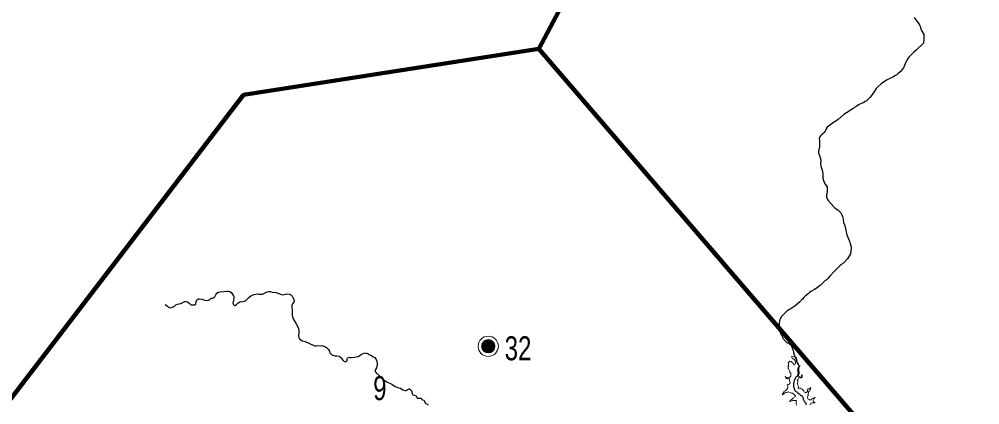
# Model space of a CAD drawing. Extents: x 553962 to 842807, y 8883888 to 9032388.
# Drawn here: x 638482 to 654521, y 8984576 to 8991008 of the extents above; entities that cross this region are included whole.
import ezdxf

# ---------------------------------------------------------------- set-up
doc = ezdxf.new("R2010")
doc.units = 0
doc.header["$LTSCALE"] = 160
for name, color, linetype, lineweight in [('21', 7, 'Continuous', 25), ('27', 7, 'Continuous', 90), ('33', 7, 'Continuous', 13), ('8', 7, 'Continuous', 13)]:
    doc.layers.add(name, color=color, linetype=linetype, lineweight=lineweight)

msp = doc.modelspace()

# ---------------------------------------------------------------- linework, layer by layer
at = {"layer": '21'}
for points in [[(653425.5, 8991036.9), (653451.8, 8990999.2), (653475.3, 8990971.3)], [(653475.3, 8990971.3), (653503.6, 8990933.5), (653521.9, 8990901.5), (653526.7, 8990890.2), (653536.4, 8990842.9), (653547.1, 8990817.7), (653586.2, 8990752.8), (653586.9, 8990677.8), (653581.1, 8990613.7), (653578.6, 8990609.2), (653561.6, 8990594.1), (653545.2, 8990576.9), (653493.5, 8990527.2), (653458.1, 8990489.8), (653419.4, 8990456.4), (653369.9, 8990410), (653338.3, 8990376.2), (653303, 8990324.4), (653286.3, 8990293.6), (653247.8, 8990197.9), (653231.1, 8990173.7), (653194.2, 8990131.8), (653154.2, 8990097), (653133.4, 8990081), (653113.8, 8990068.7), (653068.3, 8990043.9), (653019.7, 8990021.6), (652975.8, 8989995.9), (652915.2, 8989955.1), (652875, 8989929.9), (652821.5, 8989886.9), (652790.3, 8989850.7), (652744.3, 8989780.6), (652690.2, 8989710.3), (652644.3, 8989660.8), (652626.6, 8989647.5), (652607.4, 8989636.7)], [(652607.4, 8989636.7), (652585.4, 8989621), (652543.9, 8989599.7), (652519.6, 8989589.6), (652497.7, 8989578.7), (652456.9, 8989554.1), (652436.1, 8989538.3), (652416.9, 8989526.4), (652397.5, 8989510.5), (652358.6, 8989483.2), (652337.6, 8989471.9), (652294.8, 8989445.1), (652253.5, 8989415.7), (652153.8, 8989334.4), (652153.8, 8989334.4), (652117.8, 8989308.7), (652093.3, 8989293.6), (651992.7, 8989222), (651974.9, 8989204.3), (651956.1, 8989181.1), (651949.8, 8989161.8), (651939.8, 8989139.9), (651923.4, 8989116.7), (651914.3, 8989106.7), (651908, 8989105.1), (651898.1, 8989094.7), (651876.5, 8989078.2), (651862.6, 8989064.1), (651850.7, 8989045.9), (651838.9, 8989017.4), (651839, 8989010.6), (651842.2, 8988993.9), (651843.3, 8988948.6), (651847.4, 8988924.2), (651846.4, 8988879.7), (651828.6, 8988809.1), (651826.2, 8988776.8), (651831.6, 8988760.2), (651844.7, 8988737), (651864.2, 8988663.5), (651864.4, 8988638.2), (651859.5, 8988614.7), (651861.4, 8988591.1), (651865.8, 8988567.6), (651875, 8988541.2), (651892.5, 8988472.6), (651900, 8988424.5), (651903, 8988379.2), (651901.3, 8988354.9), (651909, 8988319.5), (651924.8, 8988286.7), (651934.4, 8988261.5), (651972.5, 8988211.2), (651974.6, 8988143), (651972.1, 8988125.8), (651961.1, 8988077.4), (651962.3, 8988040.3), (651978.5, 8987998.1), (651988.7, 8987983.4), (652036.7, 8987927), (652081.9, 8987876.3), (652098.8, 8987860.3), (652157.1, 8987821), (652177.5, 8987801.9), (652198.4, 8987777.7)], [(652198.4, 8987777.7), (652217.9, 8987742.8), (652227.6, 8987719.1), (652239.5, 8987671.5), (652247.9, 8987617.2), (652266.8, 8987565.8), (652270.7, 8987538.4), (652282.9, 8987489.6), (652292.5, 8987463.1), (652302.4, 8987411.8), (652311.2, 8987385.2), (652343.9, 8987306.1), (652351.5, 8987283.3), (652371.4, 8987208), (652372.7, 8987190.1), (652359.7, 8987094.1), (652309.4, 8987010.9), (652300.1, 8987001.5), (652249.7, 8986942), (652230.6, 8986931.1), (652206, 8986910.9), (652181.5, 8986893.6), (652153.3, 8986857.6), (652102.2, 8986808.5), (652096.8, 8986799.3), (652091.3, 8986797.2), (652057.3, 8986767.3), (652049.1, 8986756.2), (652018, 8986722.6), (651978.5, 8986675), (651957.5, 8986656.2), (651940.9, 8986648.1), (651926.6, 8986638), (651854.8, 8986566), (651813.4, 8986533.7), (651787.9, 8986515.6), (651759.7, 8986500.9)], [(640918.4, 8986246.1), (640939.3, 8986233.2), (640958.6, 8986220.4), (640974.7, 8986202.7), (641005.2, 8986193), (641027.8, 8986197.9), (641050.3, 8986207.5), (641076.6, 8986220.6), (641099, 8986243.2), (641125.1, 8986253.3), (641153.7, 8986258.2), (641180.7, 8986267.4), (641247.9, 8986299.8), (641252.4, 8986300.8), (641265.9, 8986300.5), (641292.7, 8986293.1), (641322, 8986270.3), (641342.1, 8986250.7), (641354.3, 8986244.5), (641374.6, 8986241.8), (641397.6, 8986241), (641413.7, 8986242.2), (641425.8, 8986248.1), (641430.8, 8986256.1), (641439.1, 8986285), (641439.6, 8986307.4), (641442.2, 8986313.7), (641465.6, 8986337.5), (641476.7, 8986343.9), (641494.1, 8986344.5), (641529.5, 8986336.6), (641579.3, 8986318.8), (641613.9, 8986317), (641641.7, 8986320.3), (641665.2, 8986332.1), (641689, 8986354.9), (641716.6, 8986356.6), (641739.9, 8986363.2), (641749.1, 8986376.7), (641769.3, 8986422.7), (641783.8, 8986436.1), (641809.2, 8986452.8), (641838.7, 8986459.2), (641897.4, 8986468), (641950.8, 8986470.9), (641977.8, 8986468.7), (642001.6, 8986462.8), (642022.7, 8986446.3), (642045.1, 8986422.7), (642062.2, 8986395.1), (642067.7, 8986379.8), (642067.4, 8986365.3), (642059.7, 8986311), (642053.8, 8986298.9), (642051, 8986272.1), (642060.4, 8986246.1), (642074.6, 8986231), (642083.8, 8986229.3), (642088.7, 8986230.9), (642112.8, 8986245.9), (642131.7, 8986271.2), (642167.5, 8986292.7), (642223.9, 8986298.8), (642254.2, 8986307.8), (642273.7, 8986320.8), (642314.6, 8986365.6), (642348.1, 8986390.6), (642375.5, 8986406.4), (642402.4, 8986416.7), (642429.4, 8986421.7), (642455.4, 8986424.7), (642486, 8986422.9), (642515, 8986422.7), (642542.8, 8986419), (642568.2, 8986430.8), (642620.2, 8986459.8), (642643.2, 8986464.7), (642676.8, 8986465.5), (642708.6, 8986455), (642772.3, 8986450.6), (642818.2, 8986429.7), (642843.8, 8986419.7), (642873.8, 8986412.4), (642902.4, 8986413.3), (642931.2, 8986419.8), (642961.1, 8986424.8), (642990.2, 8986421.6), (643016.2, 8986411.7), (643039.1, 8986389.9), (643046.4, 8986376.2), (643052.1, 8986372.3), (643069.2, 8986330.8), (643073.5, 8986303.9), (643070.2, 8986285), (643047.5, 8986257.6), (643036.1, 8986236.1), (643032.3, 8986209.7), (643037.2, 8986151.9), (643037.4, 8986120.1), (643040.2, 8986072.2), (643045.5, 8986041.5)], [(651759.7, 8986500.9), (651701.5, 8986466), (651679.4, 8986446.4), (651653.8, 8986427.1), (651605.7, 8986385.3), (651585.3, 8986364.9), (651562.2, 8986339), (651545.2, 8986324.8), (651536, 8986313.7), (651525.4, 8986304), (651515.5, 8986291.1), (651473.7, 8986252.8), (651425.7, 8986217.6), (651395.8, 8986199.5), (651365.8, 8986178.9), (651365.8, 8986178.9), (651334.6, 8986161.8), (651307.5, 8986140.8), (651266.9, 8986102.5), (651208.6, 8986045.9), (651179.6, 8985996.6), (651172.4, 8985944.5), (651172.4, 8985886.5), (651176.7, 8985809.7), (651204.8, 8985743)], [(643045.5, 8986041.5), (643045.5, 8986041.5), (643056, 8986011.1), (643071.6, 8985984.1), (643109.4, 8985927.6), (643137, 8985874.4), (643147.9, 8985846.7), (643153.9, 8985815.2), (643153.8, 8985788.4), (643147.7, 8985733.6), (643151.8, 8985695.4), (643163.7, 8985678), (643182.5, 8985656.3), (643204.1, 8985642.6), (643255.2, 8985632.2), (643391.8, 8985570.3), (643419.6, 8985560.6), (643448.3, 8985559.2), (643535.1, 8985564.4), (643566.8, 8985554.4), (643593.8, 8985539.8), (643620, 8985522.8), (643645.8, 8985498.4), (643661.8, 8985469), (643671.2, 8985440.6), (643696.1, 8985416.2), (643730.8, 8985396.7), (643760.5, 8985389.3), (643787.3, 8985391.9), (643824.7, 8985383.8), (643827.6, 8985378.5), (643844.2, 8985367.4), (643865.5, 8985345.4), (643891.9, 8985312.7), (643902.2, 8985304.6), (643918.1, 8985298.3), (643931.2, 8985298.1), (643942, 8985300.2), (643956, 8985315.2), (643958.1, 8985343.4), (643962.6, 8985351.1), (643974.6, 8985365.4), (643986.6, 8985368.4), (643998.1, 8985366.4), (644024.1, 8985364.5), (644080, 8985371.7), (644110.9, 8985373), (644143.4, 8985382.5), (644168.5, 8985396.6), (644196.1, 8985417.2), (644224.2, 8985431.8), (644254, 8985444.8), (644273.9, 8985433.2), (644296.8, 8985435.6), (644322.2, 8985414.2), (644363.5, 8985395.3), (644391.1, 8985376.3), (644419.5, 8985362.5), (644442.3, 8985331.1), (644453.3, 8985302.5), (644457.5, 8985272.5), (644457.4, 8985247.7), (644454.2, 8985219.9), (644448.7, 8985192.2), (644431.3, 8985165), (644427.1, 8985155.8), (644427.3, 8985131.1), (644442.3, 8985109.9), (644498.8, 8985056.6), (644525.5, 8985029), (644563, 8984997.2), (644593.4, 8984976), (644619.6, 8984960.8), (644704.7, 8984916.9), (644762.1, 8984880.9), (644788.2, 8984867.8), (644814.3, 8984857.8), (644846.8, 8984850.4), (644871.5, 8984838.7), (644888.1, 8984823.5), (644924.3, 8984813.9), (644936.7, 8984813.3), (644980.1, 8984838.3), (644995.5, 8984839.8), (644999.2, 8984838.9), (645011.4, 8984829.6), (645036.6, 8984800.8), (645040, 8984774.7), (645055.3, 8984741.8), (645079.3, 8984738.2), (645111, 8984727.2), (645116.6, 8984716.9), (645122.7, 8984692.8), (645125.9, 8984690.1), (645134.7, 8984687.1), (645179, 8984687.9), (645191.9, 8984684.7), (645204.7, 8984665), (645215.6, 8984660.4), (645240.1, 8984653.1), (645246.2, 8984645.1)], [(651204.8, 8985743), (651207.2, 8985742), (651213.9, 8985728.9), (651219, 8985719.6), (651225.9, 8985710.1), (651228.7, 8985698.9), (651231.6, 8985688.2), (651238.7, 8985680.4), (651248, 8985669.9), (651257.4, 8985658.1), (651266.1, 8985646.8), (651274.7, 8985637.3), (651284.4, 8985627.7), (651295.8, 8985618.2), (651307, 8985610.1), (651316.5, 8985606.3), (651327.3, 8985603.1), (651336.7, 8985597), (651346.2, 8985589.2)], [(651346.2, 8985589.2), (651355, 8985581.5), (651363.6, 8985574.6), (651369.8, 8985565.8), (651376.3, 8985552.9), (651383.5, 8985538), (651388.5, 8985524.6), (651391.5, 8985509.8), (651393.7, 8985506.2), (651397.1, 8985496.6), (651400.3, 8985487), (651404.2, 8985474.3), (651408.3, 8985463), (651412.8, 8985452), (651418.7, 8985435.8), (651418.7, 8985424.8), (651417.8, 8985411.7), (651427.1, 8985404.6), (651431.1, 8985391.7), (651431, 8985378.3), (651438, 8985363.9), (651450, 8985349.8), (651452.6, 8985339), (651452.4, 8985326.2), (651455.9, 8985310.8), (651460.7, 8985300.5), (651467.1, 8985286.4), (651471.5, 8985272.6), (651480.6, 8985252), (651491.6, 8985241.3), (651498, 8985232.2), (651499.2, 8985221.1), (651498.6, 8985210.7), (651495.5, 8985199.1), (651489.9, 8985189.8), (651483.9, 8985177.2), (651482.7, 8985161.3), (651481.4, 8985151.4), (651479.7, 8985134), (651487.7, 8985121.6), (651487.9, 8985108.4), (651486.4, 8985094.7), (651485.1, 8985084.1), (651481.3, 8985073.1), (651478.1, 8985059.9), (651472.7, 8985049.8), (651461.3, 8985044.2), (651450.2, 8985033.6), (651442.7, 8985025.7), (651432.7, 8985010.9), (651428.1, 8984998.6), (651428.6, 8984991.5), (651424, 8984979.6), (651421, 8984969.8), (651416.9, 8984959.5), (651413.5, 8984947.4), (651412.7, 8984936.9), (651412.2, 8984916.4), (651412.2, 8984904.5), (651411.3, 8984887.6), (651410.9, 8984874.7), (651415.8, 8984862.3), (651421.1, 8984845.3), (651426.1, 8984827.7), (651433, 8984815.6), (651439.9, 8984808), (651450.7, 8984795.9), (651465.3, 8984790.5), (651474.5, 8984782.9), (651480.7, 8984774.2), (651489.5, 8984766.9), (651504.2, 8984755.6), (651515.4, 8984746.9), (651523.5, 8984738.8), (651532.2, 8984732), (651544.4, 8984729.2), (651552, 8984722.1), (651558.3, 8984713.1), (651566.2, 8984703.7), (651568.7, 8984693.3), (651569.5, 8984681.6), (651574.1, 8984669.1), (651576.8, 8984659), (651582.3, 8984648.2), (651587.1, 8984634.6), (651596.7, 8984624.1), (651605.6, 8984618.2), (651616.8, 8984610.6), (651619.5, 8984598.3), (651618.1, 8984588.3), (651616.1, 8984573.3)], [(645246.2, 8984645.1), (645252, 8984633.7), (645252, 8984633.7), (645252.8, 8984617.9), (645254.9, 8984614.1), (645273, 8984596.3), (645297.8, 8984587.5), (645307.1, 8984577.2), (645309.6, 8984572.6)]]:
    msp.add_lwpolyline(points, dxfattribs=at)
at = {"layer": '27'}
msp.add_line((647160.3, 8990514), (659714.4, 8975927.2), dxfattribs=at)
msp.add_lwpolyline([(635350.7, 8977923.9), (636116.8, 8981777.4), (642228, 8989744.8), (647160.3, 8990514), (649828, 8995545.6), (655722.5, 9001435.5), (661506.7, 9009120.3)], dxfattribs=at)
at = {"layer": '33'}
for p, q in [((646204, 8985581), (646204, 8985521)), ((646214, 8985601), (646214, 8985501)), ((646224, 8985621), (646224, 8985481)), ((646234, 8985631), (646234, 8985471)), ((646244, 8985641), (646244, 8985461)), ((646254, 8985651), (646254, 8985451)), ((646264, 8985651), (646264, 8985451)), ((646274, 8985651), (646274, 8985451)), ((646284, 8985661), (646284, 8985441)), ((646294, 8985661), (646294, 8985441)), ((646304, 8985661), (646304, 8985441)), ((646314, 8985661), (646314, 8985441)), ((646324, 8985661), (646324, 8985441)), ((646334, 8985661), (646334, 8985441)), ((646344, 8985661), (646344, 8985441)), ((646354, 8985651), (646354, 8985451)), ((646364, 8985651), (646364, 8985451)), ((646374, 8985641), (646374, 8985461)), ((646384, 8985631), (646384, 8985471)), ((646394, 8985621), (646394, 8985481)), ((646404, 8985611), (646404, 8985491)), ((646414, 8985591), (646414, 8985511))]:
    msp.add_line(p, q, dxfattribs=at)
for radius in [168.7, 111]:
    msp.add_circle((646314, 8985551), radius, dxfattribs=at)
at = {"layer": '8'}
for points in [[(651418.8, 8985380.7), (651384.3, 8985384.3), (651382, 8985362.8), (651388.5, 8985355.3), (651400.9, 8985345.8), (651422, 8985330.8), (651431.1, 8985317.9), (651436, 8985308.1), (651440.3, 8985299), (651444.6, 8985289), (651444.7, 8985273.3), (651444.2, 8985260.7), (651435.3, 8985252.7), (651427.2, 8985241.8), (651415.3, 8985243.2), (651409.6, 8985254.1), (651404.8, 8985271.4), (651393.9, 8985276.1), (651383.4, 8985286.1), (651371.4, 8985298.7), (651347.8, 8985302.6), (651323.5, 8985277.7)], [(651323.5, 8985277.7), (651326, 8985263.6), (651327.4, 8985254.5), (651328, 8985245.7)], [(651488.4, 8984885.6), (651490, 8984899.1), (651481.4, 8984907.6), (651476.3, 8984921), (651475.5, 8984933.1), (651479.2, 8984946.2), (651480.8, 8984956.3), (651490, 8984969), (651478.3, 8984972.4), (651473.4, 8984981.6), (651481.3, 8984991), (651488.7, 8985003.3), (651491, 8985015.2), (651495.3, 8985026.7), (651504.5, 8985032.8), (651516.1, 8985027.8), (651527, 8985026.9), (651541.3, 8985026.9), (651550.7, 8985032.8), (651556.4, 8985042.7), (651556.4, 8985054.7), (651553.1, 8985069.1), (651547.2, 8985078.8), (651546.2, 8985065.3), (651548.2, 8985056.6), (651547.4, 8985046.7), (651539.2, 8985036.3), (651529.1, 8985035.6), (651514.8, 8985039), (651505.7, 8985047.5), (651495.6, 8985053.4), (651493.6, 8985064.7), (651496.5, 8985081.4), (651503.5, 8985097.1), (651504.7, 8985108.6), (651505.5, 8985125.6), (651502.2, 8985136.6), (651502.1, 8985148.1), (651498.9, 8985160.5), (651497.6, 8985173.7), (651501, 8985184.7), (651507.8, 8985198.6), (651509.5, 8985220.3), (651520.4, 8985224.8), (651505.3, 8985230.9), (651498.3, 8985239.2), (651493.9, 8985255.1), (651483.7, 8985268.5), (651478.2, 8985280.1), (651473.2, 8985294.4), (651470.3, 8985308.4), (651466.9, 8985320.6), (651464.5, 8985331.6), (651461.9, 8985346.9), (651457.1, 8985339.9), (651453.3, 8985344), (651452.6, 8985351.7), (651459.7, 8985362.4), (651447.5, 8985365.1), (651439.7, 8985368.4), (651434.7, 8985376.7), (651433.1, 8985386.5), (651430.3, 8985396.3), (651425.7, 8985383.5), (651418.8, 8985380.7)], [(651328, 8985245.7), (651326.8, 8985238.2), (651322, 8985237.3), (651323.3, 8985232.8), (651325.7, 8985228.8), (651324.8, 8985216.4), (651323.4, 8985206.2), (651323.2, 8985194.4), (651322.8, 8985183.3), (651326.4, 8985173.2), (651334, 8985163.9), (651340.7, 8985153.7), (651345.7, 8985141.4), (651342.8, 8985131.5), (651348.6, 8985121.3), (651357.1, 8985113.5), (651365.8, 8985103.4), (651367.1, 8985091.8), (651366.1, 8985077.2), (651365.7, 8985066), (651363.5, 8985055), (651356.3, 8985043.5), (651343.9, 8985033.2), (651334.6, 8985026.8), (651322.3, 8985022.5), (651311.7, 8985023), (651298.1, 8985027), (651290.1, 8985033.9), (651269.8, 8985046.2), (651278.7, 8985034.5), (651282.6, 8985025.1), (651291.2, 8985015.1), (651304.2, 8985012.6), (651314.7, 8985008.7), (651326, 8985005.8), (651337.1, 8985005.9), (651348.1, 8985002), (651344.7, 8984991.3), (651344.2, 8984980.8), (651347.1, 8984966.2), (651351.7, 8984955.7), (651355.7, 8984942.2), (651351.3, 8984927.9), (651340.3, 8984919.8), (651328.2, 8984915.3), (651316.2, 8984912.7), (651301.1, 8984908.4), (651311.4, 8984901.8), (651313.2, 8984891), (651317.6, 8984879.9), (651313.5, 8984870), (651313.6, 8984859.7), (651308.4, 8984845.6), (651299.7, 8984836.3), (651292.3, 8984825.8), (651284.2, 8984815.5), (651276.2, 8984805.7), (651261.3, 8984802), (651251.2, 8984796.6), (651246.9, 8984785.1), (651238.5, 8984768.2), (651226.6, 8984754.1), (651218.8, 8984742.6), (651227.3, 8984742.6), (651237.8, 8984747.1), (651247.5, 8984753.1), (651254.7, 8984761.6), (651262.8, 8984768.1), (651272.6, 8984776.1), (651282.7, 8984778.7), (651294.7, 8984780.7), (651305.1, 8984784.6), (651315.7, 8984785.8), (651326.6, 8984790.2), (651338.5, 8984787.2), (651348.6, 8984782.2), (651359.6, 8984776.2), (651372.6, 8984771.1), (651385, 8984772.2), (651396.3, 8984768.7), (651406.3, 8984759.9), (651414, 8984752.8), (651425, 8984744.1), (651435.5, 8984735.5), (651442.6, 8984725.2), (651442.1, 8984714.9), (651433.2, 8984707.7), (651420.9, 8984703.7), (651416.1, 8984692.5), (651406.6, 8984687.5), (651397.2, 8984680.8), (651387.4, 8984671.6), (651378.5, 8984664), (651366.6, 8984655.1), (651358.8, 8984648), (651344.2, 8984632.4), (651365.7, 8984638), (651386.4, 8984641.9), (651401.6, 8984646.3), (651413.3, 8984647.8), (651424.7, 8984648.1)], [(651659.7, 8984738.2), (651651.8, 8984744.7), (651653.1, 8984759.1), (651658.8, 8984768.8), (651662.3, 8984781.5), (651662.8, 8984791.5), (651669.6, 8984801.2), (651678.6, 8984812.5), (651686.5, 8984821.4), (651692.8, 8984846.2), (651700.8, 8984861.2), (651685.3, 8984849.2), (651675.1, 8984836.8), (651665.8, 8984841.3), (651656, 8984844.1), (651650.2, 8984834.8), (651646.7, 8984823.1), (651645.3, 8984810.3), (651644.5, 8984799.1), (651640.4, 8984789.8), (651629.7, 8984778.7), (651618.6, 8984775.8), (651609.1, 8984779.8), (651600.3, 8984786.5), (651589.9, 8984791.8), (651581.4, 8984800.3), (651576.2, 8984813.7), (651568, 8984823.7), (651554.8, 8984836), (651540.8, 8984842.9), (651532.1, 8984851.3), (651520.7, 8984852.3), (651509.7, 8984851.6), (651497.1, 8984848), (651490.7, 8984858.5), (651491.3, 8984874.4), (651488.4, 8984885.6)], [(651424.7, 8984648.1), (651440.1, 8984647.8), (651451.2, 8984646.9), (651458.5, 8984636.2), (651456.9, 8984625.2), (651455.8, 8984612.7), (651455.9, 8984595.8), (651457.6, 8984582.7), (651460.7, 8984570.6)], [(651690.4, 8984574.4), (651690, 8984586.2), (651694.1, 8984595.7), (651702.7, 8984603), (651714.8, 8984608.6), (651730.1, 8984609), (651749, 8984609), (651771.8, 8984608.2), (651756, 8984617.7), (651746.4, 8984625.2), (651741.2, 8984636.1), (651738.8, 8984648.4), (651739.6, 8984660.5), (651747.2, 8984672), (651757.1, 8984682.6), (651762.4, 8984687.9), (651773.1, 8984695.2), (651756.3, 8984692.8), (651741.5, 8984687.4), (651727.4, 8984685.2), (651718.6, 8984678.6), (651712.2, 8984670.3), (651704.1, 8984659.4), (651692.5, 8984657.5), (651680.1, 8984658.7), (651669.5, 8984662.2), (651658.5, 8984667.6), (651650.9, 8984674.7), (651646.4, 8984685), (651648.1, 8984698.8), (651642.4, 8984707.5), (651643.7, 8984717.4), (651652.7, 8984726.9), (651659.7, 8984738.2)]]:
    msp.add_lwpolyline(points, dxfattribs=at)

# ---------------------------------------------------------------- texts
at = {"layer": '33', "width": 0.75}
for s, p in [('32', (646588.2, 8985318.1)), ('9', (644392.4, 8984653.2))]:
    msp.add_text(s, height=400, dxfattribs=at).set_placement(p)

doc.saveas('drawing.dxf')
